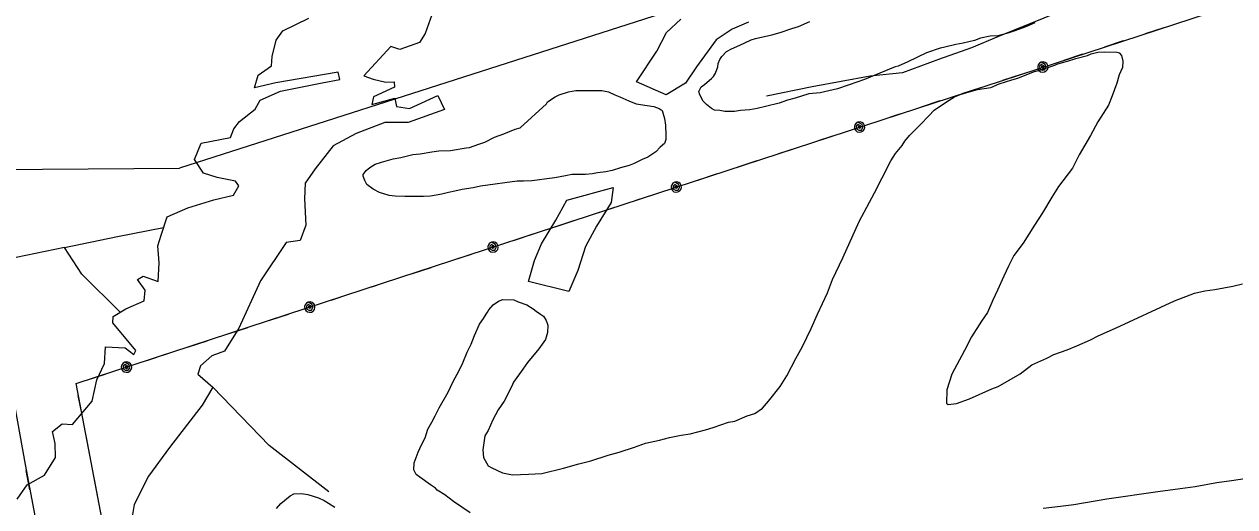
# Model space of a CAD drawing. Extents: x 3250478 to 3288318, y 788638 to 816472.
# Drawn here: x 3266413 to 3268510, y 802131 to 802966 of the extents above; entities that cross this region are included whole.
import ezdxf

# ---------------------------------------------------------------- set-up
doc = ezdxf.new("R2010")
doc.units = 0
for name, color, linetype in [('V-SITE-VEGE', 7, 'Continuous'), ('V-TOPO-SHOR', 7, 'Continuous'), ('V-UTIL-LINE', 7, 'Continuous')]:
    doc.layers.add(name, color=color, linetype=linetype)

msp = doc.modelspace()

# ---------------------------------------------------------------- linework, layer by layer
at = {"layer": 'V-SITE-VEGE'}
for points in [[(3268163, 802968.1), (3268148.6, 802962.2), (3268141, 802958.8), (3268126.6, 802953.7), (3268116.4, 802950.3), (3268099.4, 802946), (3268085.8, 802945.2), (3268068.9, 802941.8), (3268058.7, 802937.5), (3268039.2, 802933.2), (3268026.5, 802930.7), (3268005.3, 802925.6), (3267999.3, 802924.7), (3267975.6, 802916.2), (3267943.3, 802900.9), (3267926.4, 802893.3), (3267921.3, 802892.4), (3267867.9, 802870.3), (3267841.6, 802861), (3267821.2, 802854.2), (3267791.5, 802847.4), (3267772, 802845.6), (3267748.3, 802838), (3267734.7, 802834.6), (3267720.3, 802829.5), (3267696.5, 802823.5), (3267682.1, 802820.1), (3267669.4, 802817.6), (3267653.2, 802816.7), (3267643.1, 802815), (3267626.1, 802815), (3267617.6, 802816.7), (3267608.3, 802817.5), (3267603.2, 802820.1), (3267594.7, 802826.8), (3267588.8, 802832.8), (3267582.8, 802843.8), (3267581.1, 802849.7), (3267585.3, 802857.4), (3267591.3, 802861.6), (3267595.5, 802865.9), (3267603.1, 802871.8), (3267606.5, 802875.2), (3267609.9, 802881.1), (3267614.2, 802892.2), (3267615, 802898.1), (3267617.5, 802904.9), (3267620.9, 802910), (3267629.4, 802918.5), (3267637.9, 802923.6), (3267652.3, 802929.5), (3267660.8, 802933.8), (3267671.8, 802938.9), (3267679.4, 802941.4), (3267707.4, 802947.4), (3267721.9, 802951.7), (3267742.2, 802958.5), (3267754.1, 802961.9), (3267773.6, 802970.4)], [(3267664.7, 802288.4), (3267678, 802292.4), (3267691.5, 802301.8), (3267701.7, 802313.6), (3267722.3, 802339.3), (3267733.9, 802357.5), (3267749.1, 802387.8), (3267760.7, 802408.3), (3267776, 802439.6), (3267786.7, 802464.5), (3267804.3, 802501.3), (3267812.8, 802524.1), (3267830.4, 802561.9), (3267858.8, 802624.7), (3267885.6, 802674.3), (3267898.5, 802700.2), (3267913.7, 802729.4), (3267921.8, 802742.3), (3267933.3, 802756.2), (3267937.9, 802763.7), (3267945.9, 802773.3), (3267965.1, 802792.5), (3267979.9, 802807.4), (3267989, 802817), (3268010.3, 802831.7), (3268023.8, 802840), (3268033.8, 802844.1), (3268049.3, 802849.1), (3268063.7, 802853), (3268086.9, 802856.6), (3268101.3, 802862.8), (3268123.5, 802869.7), (3268133.5, 802872.7), (3268152.4, 802879.8), (3268162.4, 802883.9), (3268173.4, 802886.8), (3268182.3, 802889.8), (3268197.8, 802894.8), (3268201.2, 802896.9), (3268211.2, 802899.9), (3268220, 802901.8), (3268234.4, 802906.8), (3268254.4, 802911.6), (3268261, 802914.7), (3268272.1, 802917.7), (3268283.1, 802918.4), (3268305, 802917.7), (3268309.4, 802916.5), (3268313.6, 802911.9), (3268315.5, 802902), (3268315.2, 802891), (3268309.3, 802878.1), (3268305.5, 802863.9), (3268297.1, 802842.2), (3268291.1, 802826), (3268272.6, 802796.9), (3268259.8, 802773.2), (3268240.1, 802739.8), (3268228.4, 802717.1), (3268204.3, 802684.9), (3268192.7, 802666.7), (3268176.5, 802639.7), (3268162.6, 802618.2), (3268143, 802587), (3268126.9, 802565.6), (3268117.6, 802547.2), (3268109.3, 802529.9), (3268098.7, 802506.1), (3268090.4, 802488.8), (3268081, 802467.2), (3268070.6, 802452.1), (3268053.3, 802425.2), (3268041.5, 802401.5), (3268019.4, 802360.5), (3268010.8, 802333.3), (3268010.1, 802310.3), (3268013.3, 802308), (3268027.6, 802309.7), (3268049.8, 802317.8), (3268088.8, 802335.2), (3268099.9, 802339.2), (3268137.9, 802361.1), (3268158.2, 802376.9), (3268183.8, 802388.1), (3268196.1, 802394.3), (3268219.4, 802402.4), (3268236.1, 802409.5), (3268259.5, 802419.7), (3268272.9, 802427), (3268302.9, 802440.3), (3268405.4, 802487.5), (3268439.9, 802500.7), (3268457.6, 802504.5), (3268475.2, 802507.2), (3268506.1, 802512.8), (3268522.7, 802516.7)], [(3267185.1, 802120.5), (3267156.1, 802140.1), (3267141.1, 802151.5), (3267128.2, 802159.6), (3267125, 802163), (3267116.4, 802168.8), (3267098.2, 802182.5), (3267091.8, 802187.1), (3267087.6, 802194.9), (3267088, 802207), (3267095.2, 802225.4), (3267101.1, 802238.4), (3267107, 802250.3), (3267111.8, 802265.5), (3267118.8, 802277.4), (3267124.6, 802288.2), (3267131.7, 802302.2), (3267146.8, 802329.2), (3267155.1, 802346.5), (3267166.7, 802368), (3267172.6, 802379.9), (3267179.8, 802398.3), (3267186.8, 802412.4), (3267192.8, 802427.6), (3267201.1, 802447.1), (3267208, 802456.7), (3267212.6, 802464.3), (3267214.9, 802467.5), (3267217.2, 802471.8), (3267225.2, 802480.3), (3267234.2, 802486.6), (3267242, 802489.7), (3267260.6, 802489.1), (3267268.2, 802485.5), (3267283.4, 802480.6), (3267294.1, 802473.7), (3267299.5, 802469.2), (3267307, 802464.5), (3267312.4, 802461.1), (3267316.5, 802453.2), (3267319.6, 802445.5), (3267319.2, 802432.3), (3267315.5, 802420.3), (3267304, 802404.2), (3267284.6, 802380.7), (3267276.5, 802368.9), (3267260.4, 802346.4), (3267256.9, 802338.8), (3267244, 802314), (3267233.7, 802298.9), (3267224.3, 802281.7), (3267216.1, 802263.3), (3267210.3, 802253.6), (3267207.3, 802229.5), (3267208, 802216.3), (3267216.3, 802201.8), (3267222.7, 802198.3), (3267241.1, 802190), (3267258.6, 802186.2), (3267286.1, 802187.5), (3267309.2, 802188.9), (3267346.8, 802197.6), (3267373.4, 802205.5), (3267394.4, 802210.4), (3267424.3, 802220.4), (3267443.1, 802225.3), (3267469.8, 802234.3), (3267488.7, 802241.4), (3267513, 802246.1), (3267530.7, 802251), (3267550.6, 802254.7), (3267566, 802257.5), (3267592.6, 802264.4), (3267605.9, 802268.3), (3267632.5, 802277.4), (3267643.6, 802279.2), (3267664.7, 802288.4)], [(3268538.3, 802181.4), (3268504.1, 802175.9), (3268478.7, 802172.3), (3268441.2, 802165.8), (3268414.8, 802162.3), (3268376.2, 802156.9), (3268288, 802144.4), (3268230.5, 802134.2), (3268207.4, 802131.6), (3268177.7, 802128.2)], [(3266849.5, 802127.9), (3266857.4, 802136.5), (3266873.3, 802150.2), (3266879.9, 802153.3), (3266893.1, 802154), (3266904.1, 802152.5), (3266922.5, 802146.4), (3266932.3, 802141.7), (3266939.8, 802137.1), (3266950.5, 802130.2)]]:
    msp.add_lwpolyline(points, dxfattribs=at)
msp.add_lwpolyline([(3267317.3, 802828.3), (3267318.9, 802831.7), (3267332.5, 802840.2), (3267339.3, 802843.6), (3267355.4, 802848.7), (3267368.1, 802851.3), (3267413.1, 802851.3), (3267425, 802848.8), (3267436, 802843.7), (3267444.5, 802840.3), (3267459.8, 802833.5), (3267472.5, 802828.4), (3267492, 802825.1), (3267503.1, 802823.4), (3267512.4, 802820), (3267517.5, 802816.6), (3267521.7, 802803), (3267523.5, 802791.1), (3267524.3, 802773.3), (3267524.3, 802766.5), (3267521.8, 802759.7), (3267514.2, 802753), (3267506.5, 802745.3), (3267493, 802736), (3267482.8, 802731.7), (3267469.2, 802724.9), (3267460.7, 802721.5), (3267445.5, 802717.3), (3267431, 802713), (3267420, 802710.5), (3267405.6, 802708.7), (3267397.1, 802707), (3267385.2, 802706.2), (3267361.5, 802706.2), (3267350.4, 802703.6), (3267331.8, 802700.2), (3267318.2, 802698.5), (3267301.2, 802695.9), (3267291.9, 802695.1), (3267277.5, 802694.2), (3267266.5, 802694.2), (3267245.2, 802691.7), (3267228.3, 802689.1), (3267202.8, 802685.7), (3267190.1, 802683.1), (3267171.4, 802679.7), (3267158.7, 802677.2), (3267147.7, 802674.6), (3267135.8, 802672), (3267116.3, 802668.6), (3267104.4, 802667.8), (3267072.2, 802667.8), (3267055.2, 802668.6), (3267045, 802669.4), (3267028.1, 802674.5), (3267017, 802680.4), (3267006, 802688.9), (3267002.6, 802695.7), (3267000, 802703.3), (3267000, 802705.9), (3267005.1, 802712.7), (3267011.1, 802717.8), (3267020.4, 802723.7), (3267031.4, 802727.1), (3267051.8, 802733.1), (3267065.3, 802735.6), (3267085.7, 802740.7), (3267098.4, 802741.6), (3267118.8, 802745), (3267130.7, 802746.7), (3267151, 802747.6), (3267178.2, 802751.8), (3267184.1, 802752.7), (3267200.2, 802758.6), (3267210.4, 802762), (3267227.4, 802770.5), (3267243.5, 802776.5), (3267263, 802784.1), (3267271.5, 802786.7)], close=True, dxfattribs=at)
at = {"layer": 'V-TOPO-SHOR'}
for points in [[(3268509.6, 803083), (3268434.5, 803060), (3268349.6, 803030.8), (3268298.2, 803022.2), (3268233.1, 802998.1), (3268100.4, 802944.6), (3268053.8, 802924.8), (3267996.1, 802905.1), (3267933.8, 802881.7), (3267877.8, 802876), (3267777.3, 802857.3), (3267698.4, 802841.6)], [(3267121.5, 802990.1), (3267107.1, 802949.9), (3267097.4, 802934.2), (3267063.5, 802922.1), (3267047.7, 802927.4), (3267001.2, 802876.9), (3267017.3, 802871.1), (3267039.3, 802865.4), (3267053.7, 802866.3), (3267054, 802857), (3267017.8, 802840.2), (3267014.7, 802826.8), (3267054.6, 802837.8), (3267057.7, 802823.5), (3267079.8, 802819.9), (3267129.3, 802842.6), (3267140.4, 802818.5), (3267077.6, 802795.6), (3267037.6, 802795.7), (3266987.4, 802777), (3266947.6, 802755.3), (3266916.7, 802715.6), (3266899.6, 802691.2), (3266898, 802664.1), (3266900.5, 802618.1), (3266890.6, 802591.7), (3266866.5, 802588.3), (3266821.8, 802521.7), (3266784.3, 802439.8), (3266759.5, 802400.5), (3266737.7, 802392.1), (3266718.1, 802375.2), (3266713.4, 802360.3), (3266739.2, 802337.8), (3266720.9, 802306.7), (3266664.1, 802233.4), (3266627.8, 802183.8), (3266602.9, 802135.3), (3266597.9, 802103.7)], [(3266848.7, 802864.3), (3266811.8, 802855.6), (3266817.9, 802878), (3266841.1, 802893.7), (3266842.2, 802910), (3266849, 802938.1), (3266860.4, 802954.3), (3266905.5, 802976.6)], [(3267667.2, 802969.4), (3267639.1, 802957.1), (3267611.1, 802939.1), (3267577.3, 802892.3), (3267558.3, 802864), (3267524.7, 802843.9), (3267473.2, 802866.1), (3267508.2, 802919.2), (3267525.4, 802951.7), (3267549.9, 802974.7)], [(3266696.2, 802648.2), (3266741.3, 802662.2), (3266775.1, 802670.1), (3266784.3, 802686.1), (3266778.7, 802694.5), (3266747.1, 802700.7), (3266723.2, 802708.4), (3266707.5, 802731.9), (3266719.4, 802760.4), (3266770.2, 802770.1), (3266776, 802784.8), (3266785.5, 802797.6), (3266812.9, 802819.1), (3266821.4, 802834.5), (3266856.5, 802849.9), (3266928.5, 802864.3), (3266959.3, 802870.2), (3266956.5, 802883.2), (3266848.7, 802864.3)], [(3267433.1, 802683.6), (3267429.4, 802657.7), (3267403.9, 802616.6), (3267384.7, 802581.1), (3267371.7, 802539.8), (3267356.2, 802503.7), (3267286, 802520.8), (3267296.8, 802556.9), (3267308.5, 802586.1), (3267333.3, 802626.8), (3267352.8, 802661.8), (3267433.1, 802683.6)], [(3266400.6, 802144), (3266417.6, 802168.8), (3266447.9, 802185.7), (3266467.1, 802216.2), (3266466.5, 802240.4), (3266461.5, 802261.1), (3266478.2, 802274.4), (3266496.2, 802273.5), (3266530.6, 802313.7), (3266538.6, 802350.7), (3266552, 802378.8), (3266553.7, 802407.5), (3266587.3, 802406.1), (3266602.8, 802394.5), (3266606.3, 802401.2), (3266565.9, 802449.4), (3266567, 802460.1), (3266588.6, 802473.5), (3266620.6, 802487.4), (3266622.1, 802506.1), (3266608.7, 802524.4), (3266618.7, 802529.8), (3266644.5, 802521), (3266646.2, 802552.9), (3266643.9, 802582.4), (3266650, 802601.2), (3266660.1, 802632.6), (3266696.2, 802648.2)], [(3266579.1, 802467.6), (3266512.6, 802533.7), (3266482.5, 802579.9), (3266574.2, 802598.7), (3266654.1, 802614)], [(3266482.5, 802579.9), (3266398.5, 802562.1), (3266284.6, 802535.7), (3266168.1, 802516.4), (3266061, 802498.8)], [(3266940.6, 802157.2), (3266836.9, 802237.3), (3266739.2, 802337.8)]]:
    msp.add_lwpolyline(points, dxfattribs=at)
at = {"layer": 'V-UTIL-LINE'}
for points in [[(3266399.2, 807115.6), (3265550.8, 806827.7), (3265765, 805678.4), (3265990.5, 804483.8), (3266220.6, 803279), (3266414.2, 802204.5), (3266640.9, 801004.2), (3266867.9, 799802.2), (3267085.9, 798580), (3267315.2, 797392.2), (3267477.7, 796271.2), (3267653.9, 795067.7)], [(3267768.9, 795052), (3267595.7, 796245.4), (3267428.9, 797433.4), (3267186.1, 798668.3), (3266836.5, 800535.4), (3266601.4, 801827.2), (3266502.4, 802344.1), (3267033.5, 802517.9), (3268674.4, 803054.4), (3270333.6, 803588.9), (3271983.5, 804154), (3273734.5, 804723.4), (3276865.7, 805744)], [(3273409.8, 804870.5), (3266681.5, 802716.8)], [(3268354.9, 802949.9), (3268387.2, 802960.5)], [(3268284.6, 802926.9), (3268316.9, 802937.5)], [(3268214.2, 802903.9), (3268246.5, 802914.5)], [(3268177.2, 802891.8), (3268174.9, 802893.6), (3268174.8, 802891.2), (3268177, 802889.6), (3268179.7, 802890.8), (3268178.8, 802894.1), (3268174.6, 802896.3), (3268171.5, 802893.4), (3268171.7, 802888.6), (3268175.7, 802886.3), (3268180.2, 802886.8), (3268182.7, 802890.8), (3268181.3, 802896.2), (3268174.4, 802900.4), (3268171.3, 802898.7), (3268169.1, 802895.9), (3268168.2, 802892.5), (3268168.6, 802889), (3268170.3, 802886), (3268173.1, 802883.8), (3268176.5, 802882.9), (3268180, 802883.3), (3268183, 802885), (3268185.2, 802887.8), (3268186.1, 802891.1), (3268185.7, 802894.6), (3268184, 802897.7), (3268181.2, 802899.9), (3268177.8, 802900.8), (3268174.4, 802900.4)], [(3268107.8, 802869.1), (3268140.1, 802879.7)], [(3268037.4, 802846.1), (3268069.7, 802856.7)], [(3267967.1, 802823.1), (3267999.4, 802833.7)], [(3267896.8, 802800.1), (3267929.1, 802810.7)], [(3258992.6, 802796.4), (3260264, 802775.2), (3262041.5, 802738.6), (3263598.8, 802694.1), (3266681.5, 802716.8)], [(3267859.7, 802788), (3267857.4, 802789.8), (3267857.3, 802787.4), (3267859.5, 802785.8), (3267862.2, 802787), (3267861.3, 802790.3), (3267857.2, 802792.5), (3267854, 802789.6), (3267854.3, 802784.8), (3267858.2, 802782.5), (3267862.7, 802782.9), (3267865.3, 802787), (3267863.9, 802792.3), (3267856.9, 802796.6), (3267853.8, 802794.9), (3267851.7, 802792.1), (3267850.7, 802788.7), (3267851.1, 802785.2), (3267852.9, 802782.2), (3267855.6, 802780), (3267859, 802779), (3267862.5, 802779.5), (3267865.6, 802781.2), (3267867.7, 802783.9), (3267868.7, 802787.3), (3267868.2, 802790.8), (3267866.5, 802793.9), (3267863.8, 802796), (3267860.4, 802797), (3267856.9, 802796.6)], [(3267790.3, 802765.3), (3267822.6, 802775.9)], [(3267720, 802742.3), (3267752.3, 802752.9)], [(3267649.6, 802719.3), (3267682, 802729.9)], [(3267542.2, 802684.2), (3267539.9, 802686), (3267539.9, 802683.6), (3267542.1, 802682), (3267544.7, 802683.2), (3267543.8, 802686.5), (3267539.7, 802688.7), (3267536.6, 802685.8), (3267536.8, 802681), (3267540.8, 802678.7), (3267545.2, 802679.1), (3267547.8, 802683.2), (3267546.4, 802688.5), (3267539.4, 802692.8), (3267536.4, 802691), (3267534.2, 802688.3), (3267533.3, 802684.9), (3267533.7, 802681.4), (3267535.4, 802678.4), (3267538.2, 802676.2), (3267541.5, 802675.2), (3267545, 802675.7), (3267548.1, 802677.4), (3267550.3, 802680.1), (3267551.2, 802683.5), (3267550.8, 802687), (3267549.1, 802690.1), (3267546.3, 802692.2), (3267542.9, 802693.2), (3267539.4, 802692.8)], [(3267579.3, 802696.3), (3267611.6, 802706.9)], [(3267472.9, 802661.5), (3267505.2, 802672.1)], [(3267402.5, 802638.5), (3267434.8, 802649.1)], [(3267332.2, 802615.5), (3267364.5, 802626.1)], [(3267224.8, 802580.4), (3267222.5, 802582.1), (3267222.4, 802579.8), (3267224.6, 802578.2), (3267227.3, 802579.4), (3267226.4, 802582.7), (3267222.3, 802584.9), (3267219.1, 802582), (3267219.4, 802577.2), (3267223.3, 802574.9), (3267227.8, 802575.3), (3267230.4, 802579.4), (3267229, 802584.7), (3267222, 802589), (3267218.9, 802587.2), (3267216.8, 802584.5), (3267215.8, 802581.1), (3267216.2, 802577.6), (3267217.9, 802574.5), (3267220.7, 802572.4), (3267224.1, 802571.4), (3267227.6, 802571.9), (3267230.6, 802573.6), (3267232.8, 802576.3), (3267233.8, 802579.7), (3267233.3, 802583.2), (3267231.6, 802586.3), (3267228.8, 802588.4), (3267225.5, 802589.4), (3267222, 802589)], [(3267261.9, 802592.5), (3267294.2, 802603.1)], [(3267155.4, 802557.7), (3267187.7, 802568.3)], [(3267085.1, 802534.7), (3267117.4, 802545.3)], [(3267014.7, 802511.7), (3267033.5, 802517.9), (3267047, 802522.3)], [(3266907.3, 802476.6), (3266905, 802478.3), (3266904.9, 802476), (3266907.2, 802474.4), (3266909.8, 802475.6), (3266908.9, 802478.9), (3266904.8, 802481.1), (3266901.7, 802478.2), (3266901.9, 802473.3), (3266905.9, 802471.1), (3266910.3, 802471.5), (3266912.9, 802475.6), (3266911.5, 802480.9), (3266904.5, 802485.1), (3266901.5, 802483.4), (3266899.3, 802480.6), (3266898.4, 802477.3), (3266898.8, 802473.8), (3266900.5, 802470.7), (3266903.3, 802468.5), (3266906.6, 802467.6), (3266910.1, 802468), (3266913.2, 802469.7), (3266915.4, 802472.5), (3266916.3, 802475.9), (3266915.9, 802479.4), (3266914.2, 802482.4), (3266911.4, 802484.6), (3266908, 802485.5), (3266904.5, 802485.1)], [(3266944.4, 802488.7), (3266976.7, 802499.3)], [(3266838, 802453.9), (3266870.3, 802464.4)], [(3266767.6, 802430.9), (3266799.9, 802441.4)], [(3266697.3, 802407.8), (3266729.6, 802418.4)], [(3266589.9, 802372.7), (3266587.6, 802374.4), (3266587.5, 802372.1), (3266589.7, 802370.5), (3266592.4, 802371.7), (3266591.5, 802375), (3266587.4, 802377.2), (3266584.2, 802374.3), (3266584.5, 802369.5), (3266588.4, 802367.2), (3266592.9, 802367.6), (3266595.5, 802371.7), (3266594.1, 802377), (3266587.1, 802381.3), (3266584, 802379.5), (3266581.9, 802376.8), (3266580.9, 802373.4), (3266581.3, 802369.9), (3266583.1, 802366.8), (3266585.8, 802364.7), (3266589.2, 802363.7), (3266592.7, 802364.1), (3266595.8, 802365.9), (3266597.9, 802368.6), (3266598.9, 802372), (3266598.4, 802375.5), (3266596.7, 802378.6), (3266594, 802380.7), (3266590.6, 802381.7), (3266587.1, 802381.3)], [(3266627, 802384.8), (3266659.3, 802395.4)], [(3266520.5, 802350), (3266552.8, 802360.6)], [(3266512.8, 802290.1), (3266506.4, 802323.5)], [(3266526.7, 802217.4), (3266520.3, 802250.8)], [(3266422.6, 802160.3), (3266416.3, 802193.7)], [(3266540.6, 802144.7), (3266534.2, 802178.1)]]:
    msp.add_lwpolyline(points, dxfattribs=at)

doc.saveas('drawing.dxf')
